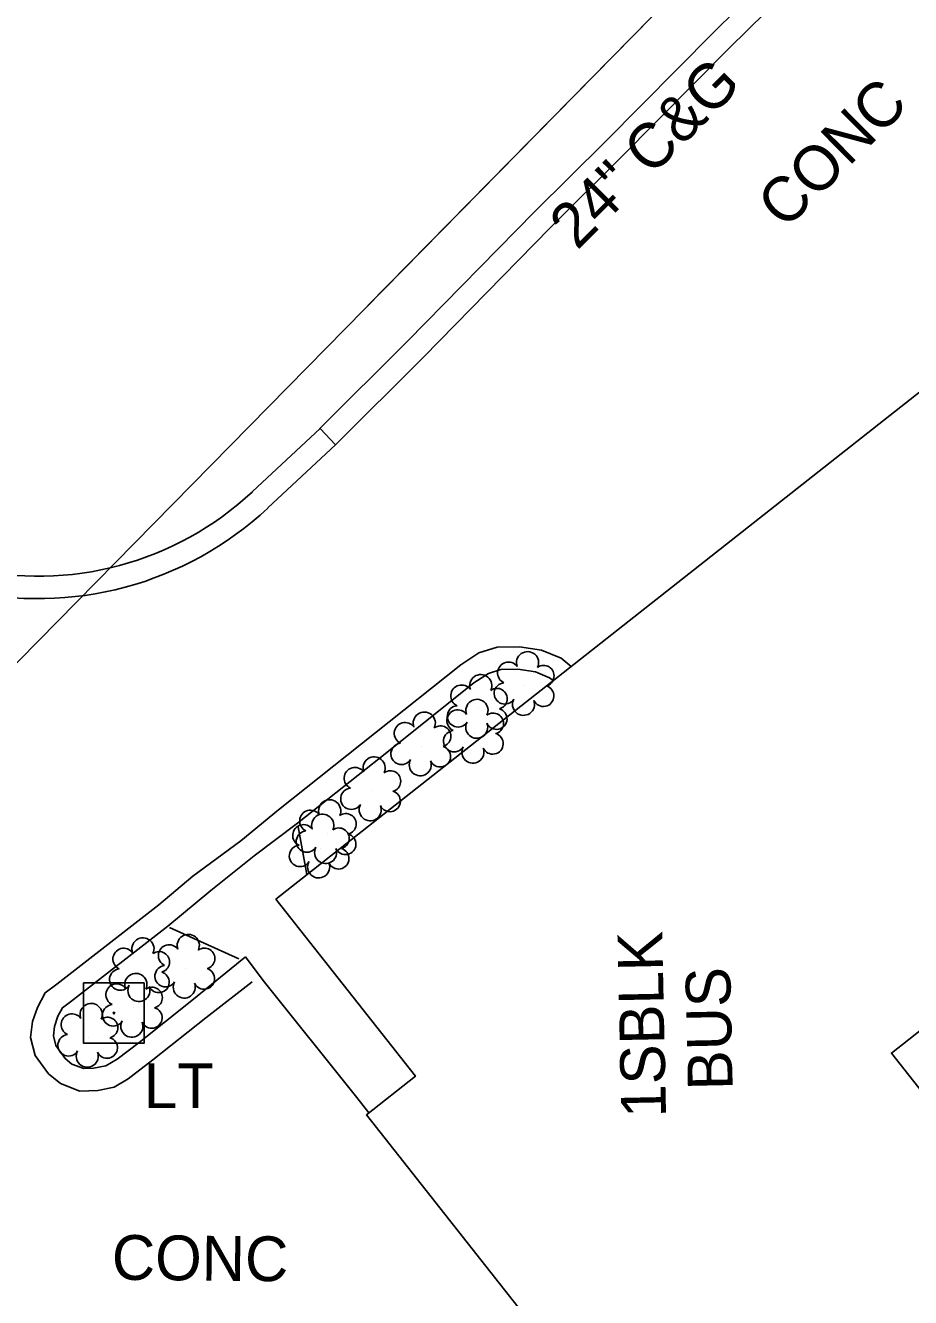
# Model space of a CAD drawing. Extents: x 1627482 to 1629573, y 760826 to 766301.
# Drawn here: x 1628624 to 1628703, y 760944.4 to 761058 of the extents above; entities that cross this region are included whole.
import ezdxf

# ---------------------------------------------------------------- set-up
doc = ezdxf.new("R2010")
doc.units = 0
for name, color, linetype in [('Exist Building', 7, 'Continuous'), ('Exist Building Text', 7, 'Continuous'), ('Exist Other Culture Area Outline', 7, 'Continuous'), ('Exist Other Culture Fence Line', 7, 'Continuous'), ('Exist Right of Way Line', 7, 'Continuous'), ('Exist Roads Curbs', 7, 'Continuous'), ('Exist Roads Curbs Text', 7, 'Continuous'), ('Exist Roads EOP', 7, 'Continuous'), ('Exist Roads EOP Other', 7, 'Continuous'), ('Exist Roads EOP Other Text', 7, 'Continuous'), ('Exist Utilities Other Pole With Base CELL', 7, 'Continuous'), ('Exist Utilities Other Pole With Base Text', 7, 'Continuous'), ('Exist Vegetation Shrub CELL', 7, 'Continuous')]:
    doc.layers.add(name, color=color, linetype=linetype)

msp = doc.modelspace()

# ---------------------------------------------------------------- linework, layer by layer
at = {"layer": 'Exist Building'}
msp.add_lwpolyline([(1628646.34, 760979.99), (1628714.2, 761033.47), (1628735.71, 761006.18), (1628723.1, 760996.23), (1628729.33, 760988.32), (1628701.3, 760966.24), (1628719.8, 760942.77), (1628692.53, 760921.28), (1628680.07, 760937.1), (1628675.75, 760933.69), (1628654.43, 760960.72), (1628658.81, 760964.18)], close=True, dxfattribs=at)
at = {"layer": 'Exist Other Culture Area Outline'}
for points in [[(1628649.12, 760982.18), (1628648.33, 760986.45)], [(1628636.85, 760977.46), (1628643.04, 760974.66)]]:
    msp.add_lwpolyline(points, dxfattribs=at)
at = {"layer": 'Exist Other Culture Fence Line'}
msp.add_line((1628654.56, 761033.01), (1628744.24, 761124.27), dxfattribs=at)
at = {"layer": 'Exist Right of Way Line'}
msp.add_lwpolyline([(1628558.33, 760935.09), (1628738.2, 761118.13), (1628812.44, 761193.67)], dxfattribs=at)
at = {"layer": 'Exist Roads Curbs'}
for p, q in [((1628650.29, 761022.03), (1628644.26, 761016.39)), ((1628651.66, 761020.57), (1628650.29, 761022.03))]:
    msp.add_line(p, q, dxfattribs=at)
for points in [[(1628714.36, 761072.75), (1628713.25, 761071.95), (1628711.6, 761071.27), (1628710.03, 761071.01), (1628708.48, 761070.89), (1628707.08, 761071), (1628705.37, 761071.49), (1628704.03, 761072.08), (1628702.91, 761072.83), (1628701.75, 761073.92), (1628693.63, 761065.53), (1628685.41, 761057.4), (1628675.74, 761047.64), (1628669.44, 761041.36), (1628658.1, 761029.81), (1628650.25, 761021.99)], [(1628643.63, 760974.84), (1628638.85, 760970.95), (1628634.13, 760967.2), (1628632.18, 760965.7), (1628631.17, 760965.12), (1628630.06, 760964.89), (1628629.19, 760964.87), (1628628.14, 760965.27), (1628627.53, 760965.77), (1628626.71, 760966.91), (1628626.48, 760967.78), (1628626.58, 760968.61), (1628626.89, 760969.53), (1628627.31, 760970.3), (1628628.01, 760970.82), (1628636.7, 760977.57), (1628640.54, 760980.78), (1628644.41, 760983.87), (1628648.29, 760986.77), (1628656.4, 760993.22), (1628664.03, 760999.31), (1628665.32, 761000.16), (1628666.43, 761000.5), (1628667.96, 761000.53), (1628669.53, 761000.29), (1628670.79, 760999.77), (1628671.11, 760999.51)], [(1628654.65, 760960.9), (1628653.57, 760962.28), (1628645.2, 760972.74), (1628643.63, 760974.84)]]:
    msp.add_lwpolyline(points, dxfattribs=at)
msp.add_arc((1628625.13, 761036.83), 28, 256.8927, 313.0923, dxfattribs=at)
at = {"layer": 'Exist Roads EOP'}
msp.add_line((1628651.66, 761020.57), (1628645.63, 761014.93), dxfattribs=at)
msp.add_arc((1628625.13, 761036.83), 30, 256.8927, 313.0923, dxfattribs=at)
at = {"layer": 'Exist Roads EOP Other'}
for points in [[(1628715.53, 761071.12), (1628714.23, 761070.19), (1628712.16, 761069.33), (1628710.27, 761069.02), (1628708.48, 761068.88), (1628706.72, 761069.03), (1628704.69, 761069.6), (1628703.07, 761070.32), (1628701.66, 761071.26), (1628701.82, 761071.11), (1628695.05, 761064.12), (1628686.82, 761055.98), (1628677.15, 761046.23), (1628670.85, 761039.95), (1628659.52, 761028.4), (1628651.66, 761020.57)], [(1628644.22, 760972.6), (1628640.1, 760969.38), (1628635.36, 760965.63), (1628633.17, 760963.94), (1628631.91, 760963.21), (1628630.46, 760962.91), (1628628.85, 760962.85), (1628627.11, 760963.52), (1628626.06, 760964.39), (1628624.87, 760966.03), (1628624.45, 760967.63), (1628624.62, 760969.06), (1628625.06, 760970.33), (1628625.75, 760971.63), (1628626.8, 760972.41), (1628635.91, 760979.49), (1628638.94, 760982.05), (1628643.22, 760985.19), (1628646.57, 760987.97), (1628655.16, 760994.78), (1628662.86, 761000.93), (1628664.46, 761001.99), (1628666.11, 761002.49), (1628668.1, 761002.54), (1628670.07, 761002.23), (1628671.82, 761001.51), (1628672.72, 761000.78)]]:
    msp.add_lwpolyline(points, dxfattribs=at)
at = {"layer": 'Exist Utilities Other Pole With Base CELL'}
msp.add_line((1628631.9, 760969.82), (1628631.9, 760969.82), dxfattribs=at)
msp.add_lwpolyline([(1628629.18, 760972.52), (1628634.58, 760972.52), (1628634.58, 760967.12), (1628629.18, 760967.12), (1628629.18, 760972.52)], dxfattribs=at)
msp.add_circle((1628631.9, 760969.82), 0.0707, dxfattribs=at)
at = {"layer": 'Exist Vegetation Shrub CELL'}
for p, q in [((1628668.59, 760999.07), (1628668.59, 760999.07)), ((1628664.41, 760997.02), (1628664.41, 760997.02)), ((1628664.07, 760994.81), (1628664.07, 760994.81)), ((1628659.37, 760993.67), (1628659.37, 760993.67)), ((1628654.89, 760989.67), (1628654.89, 760989.67)), ((1628650.92, 760985.84), (1628650.92, 760985.84)), ((1628650.3, 760984.55), (1628650.3, 760984.55)), ((1628634.25, 760973.51), (1628634.25, 760973.51)), ((1628638.3, 760973.82), (1628638.3, 760973.82)), ((1628633.62, 760970.33), (1628633.62, 760970.33)), ((1628629.64, 760967.65), (1628629.64, 760967.65))]:
    msp.add_line(p, q, dxfattribs=at)
for centre, radius, start, end in [((1628668.82, 761001.11), 0.99, 334.8391, 200.4717), ((1628667.11, 761000.2), 0.968, 35.8908, 245.4216), ((1628670.26, 760999.94), 0.929, 284.4567, 126.0861), ((1628664.64, 760999.06), 0.99, 334.8391, 200.4717), ((1628662.93, 760998.15), 0.968, 35.8908, 245.4216), ((1628666.08, 760997.89), 0.929, 284.4567, 126.0861), ((1628666.79, 760998.37), 0.955, 95.1099, 327.9534), ((1628670.23, 760998.14), 0.937, 204.9913, 73.4601), ((1628664.3, 760996.85), 0.99, 334.8391, 200.4717), ((1628668.46, 760997.39), 0.984, 151.2797, 21.387), ((1628659.6, 760995.71), 0.99, 334.8391, 200.4717), ((1628662.59, 760995.93), 0.968, 35.8908, 245.4216), ((1628662.61, 760996.32), 0.955, 95.1099, 327.9534), ((1628666.05, 760996.09), 0.937, 204.9913, 73.4601), ((1628665.74, 760995.68), 0.929, 284.4567, 126.0861), ((1628657.89, 760994.8), 0.968, 35.8908, 245.4216), ((1628661.04, 760994.54), 0.929, 284.4567, 126.0861), ((1628662.27, 760994.1), 0.955, 95.1099, 327.9534), ((1628664.28, 760995.34), 0.984, 151.2797, 21.387), ((1628657.57, 760992.97), 0.955, 95.1099, 327.9534), ((1628665.71, 760993.88), 0.937, 204.9913, 73.4601), ((1628661.01, 760992.74), 0.937, 204.9913, 73.4601), ((1628663.94, 760993.12), 0.984, 151.2797, 21.387), ((1628653.41, 760990.79), 0.968, 35.8908, 245.4216), ((1628655.12, 760991.71), 0.99, 334.8391, 200.4717), ((1628659.24, 760991.99), 0.984, 151.2797, 21.387), ((1628656.57, 760990.53), 0.929, 284.4567, 126.0861), ((1628653.09, 760988.96), 0.955, 95.1099, 327.9534), ((1628656.53, 760988.74), 0.937, 204.9913, 73.4601), ((1628651.15, 760987.88), 0.99, 334.8391, 200.4717), ((1628654.77, 760987.98), 0.984, 151.2797, 21.387), ((1628649.44, 760986.97), 0.968, 35.8908, 245.4216), ((1628650.53, 760986.59), 0.99, 334.8391, 200.4717), ((1628652.59, 760986.71), 0.929, 284.4567, 126.0861), ((1628648.82, 760985.68), 0.968, 35.8908, 245.4216), ((1628649.12, 760985.14), 0.955, 95.1099, 327.9534), ((1628651.97, 760985.42), 0.929, 284.4567, 126.0861), ((1628648.5, 760983.85), 0.955, 95.1099, 327.9534), ((1628652.56, 760984.91), 0.937, 204.9913, 73.4601), ((1628650.79, 760984.16), 0.984, 151.2797, 21.387), ((1628651.94, 760983.62), 0.937, 204.9913, 73.4601), ((1628650.17, 760982.87), 0.984, 151.2797, 21.387), ((1628638.53, 760975.86), 0.99, 334.8391, 200.4717), ((1628634.48, 760975.55), 0.99, 334.8391, 200.4717), ((1628636.82, 760974.95), 0.968, 35.8908, 245.4216), ((1628632.77, 760974.64), 0.968, 35.8908, 245.4216), ((1628635.93, 760974.38), 0.929, 284.4567, 126.0861), ((1628639.97, 760974.69), 0.929, 284.4567, 126.0861), ((1628632.45, 760972.81), 0.955, 95.1099, 327.9534), ((1628635.89, 760972.58), 0.937, 204.9913, 73.4601), ((1628636.5, 760973.11), 0.955, 95.1099, 327.9534), ((1628639.94, 760972.89), 0.937, 204.9913, 73.4601), ((1628632.14, 760971.46), 0.968, 35.8908, 245.4216), ((1628633.85, 760972.37), 0.99, 334.8391, 200.4717), ((1628634.12, 760971.83), 0.984, 151.2797, 21.387), ((1628638.17, 760972.14), 0.984, 151.2797, 21.387), ((1628635.29, 760971.2), 0.929, 284.4567, 126.0861), ((1628629.86, 760969.69), 0.99, 334.8391, 200.4717), ((1628631.82, 760969.62), 0.955, 95.1099, 327.9534), ((1628635.26, 760969.4), 0.937, 204.9913, 73.4601), ((1628628.15, 760968.78), 0.968, 35.8908, 245.4216), ((1628631.31, 760968.52), 0.929, 284.4567, 126.0861), ((1628633.49, 760968.65), 0.984, 151.2797, 21.387), ((1628627.84, 760966.94), 0.955, 95.1099, 327.9534), ((1628631.27, 760966.72), 0.937, 204.9913, 73.4601), ((1628629.51, 760965.97), 0.984, 151.2797, 21.387)]:
    msp.add_arc(centre, radius, start, end, dxfattribs=at)

# ---------------------------------------------------------------- texts
at = {"layer": 'Exist Building Text'}
for s, p in [('1SBLK ', (1628681.19, 760960.51)), ('BUS', (1628687.14, 760962.96))]:
    msp.add_text(s, height=4, rotation=91.2044, dxfattribs=at).set_placement(p)
at = {"layer": 'Exist Roads Curbs Text'}
msp.add_text('24" C&G', height=4, rotation=44.9169, dxfattribs=at).set_placement((1628673.25, 761037.89))
at = {"layer": 'Exist Roads EOP Other Text'}
for rotation, p in [(44.9169, (1628691.82, 761039.7)), (359.455, (1628631.69, 760946.01))]:
    msp.add_text('CONC', height=4, rotation=rotation, dxfattribs=at).set_placement(p)
at = {"layer": 'Exist Utilities Other Pole With Base Text'}
msp.add_text('LT', height=4, rotation=0, dxfattribs=at).set_placement((1628634.56, 760961.33))

doc.saveas('drawing.dxf')
